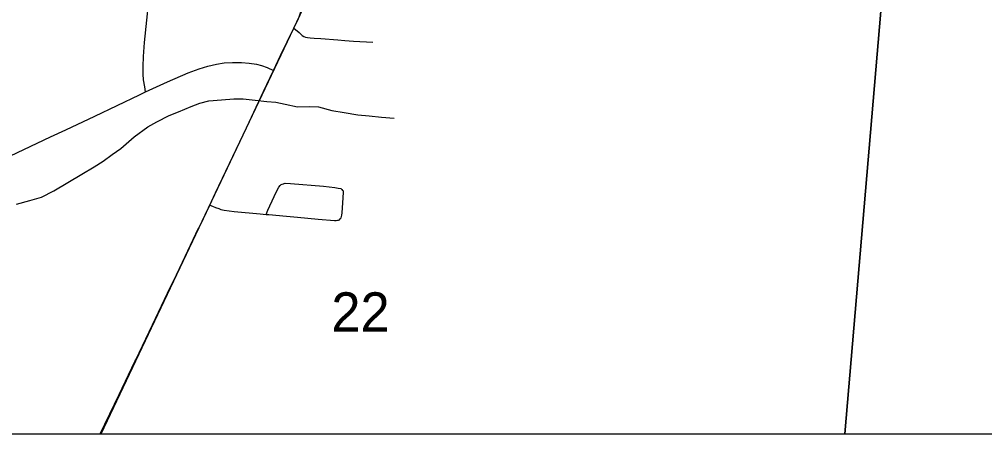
# Model space of a CAD drawing. Extents: x 0 to 1067, y 0 to 440.
# Drawn here: x 801.667 to 802.698, y 350.802 to 351.244 of the extents above; entities that cross this region are included whole.
import ezdxf

# ---------------------------------------------------------------- set-up
doc = ezdxf.new("R2010")
doc.units = 0
for name, color, linetype in [('GM_X_City_Street', 7, 'Continuous'), ('GM_X_Minor_River', 7, 'Continuous'), ('GM_X_Rail_Line', 7, 'Continuous'), ('GM_X_Section_Text', 7, 'Continuous'), ('GM_X_State_Route', 7, 'Continuous'), ('GM_X_Township_Road', 7, 'Continuous'), ('GM_X_US_Route', 7, 'Continuous'), ('GM_X_US_Shield', 7, 'Continuous')]:
    doc.layers.add(name, color=color, linetype=linetype)

msp = doc.modelspace()

# ---------------------------------------------------------------- linework, layer by layer
at = {"layer": 'GM_X_City_Street'}
for points in [[(801.8021, 351.1668), (801.8013, 351.1722), (801.8002, 351.1796), (801.7997, 351.1858), (801.7996, 351.194), (801.8001, 351.2046), (801.8012, 351.2195), (801.8079, 351.2847), (801.8177, 351.3839), (801.8269, 351.4733), (801.8412, 351.6088), (801.8471, 351.6664), (801.8476, 351.6712), (801.8516, 351.7108), (801.8617, 351.8067), (801.8697, 351.9024), (801.8789, 352.0004), (801.8856, 352.0728), (801.889, 352.1079), (801.8931, 352.1484)], [(801.9605, 351.2349), (801.9662, 351.2301), (801.9696, 351.2272), (801.9712, 351.2261), (801.9729, 351.2254), (801.975, 351.225), (801.9781, 351.2247), (801.9824, 351.2243), (801.9895, 351.2238), (802.0076, 351.2224), (802.0151, 351.2218), (802.0244, 351.221), (802.0449, 351.2201)]]:
    msp.add_lwpolyline(points, dxfattribs=at)
at = {"layer": 'GM_X_Minor_River'}
msp.add_lwpolyline([(801.6645, 351.0469), (801.6786, 351.0508), (801.6912, 351.0544), (801.7042, 351.0614), (801.7341, 351.0791), (801.7472, 351.0869), (801.7568, 351.0928), (801.7664, 351.0999), (801.776, 351.1065), (801.7902, 351.1188), (801.8045, 351.1296), (801.8141, 351.1351), (801.8275, 351.1417), (801.8374, 351.1457), (801.8508, 351.1512), (801.8603, 351.1549), (801.8699, 351.1573), (801.8832, 351.1583), (801.8965, 351.1596), (801.9063, 351.1594), (801.9192, 351.158), (801.9317, 351.1567), (801.9412, 351.1558), (801.9514, 351.1537), (801.9643, 351.1508), (801.9776, 351.1513), (801.987, 351.1508), (802.001, 351.1471), (802.0143, 351.145), (802.029, 351.1425), (802.0408, 351.1412), (802.054, 351.1398), (802.0677, 351.1388)], dxfattribs=at)
at = {"layer": 'GM_X_Rail_Line'}
msp.add_lwpolyline([(801.7549, 350.8021), (801.9705, 351.256), (802.0144, 351.7006), (802.0688, 352.214), (802.103, 352.5629), (802.1206, 352.634), (802.1311, 352.6893)], dxfattribs=at)
at = {"layer": 'GM_X_State_Route'}
for points in [[(801.7171, 351.1265), (801.748, 351.141), (801.7957, 351.1638), (801.8021, 351.1668), (801.8255, 351.1776), (801.8478, 351.1871), (801.8593, 351.1915), (801.8688, 351.1944), (801.8778, 351.1965), (801.8863, 351.1978), (801.8949, 351.1983), (801.9048, 351.1983), (801.9128, 351.1976), (801.9206, 351.1963), (801.926, 351.1949), (801.9321, 351.1928), (801.9389, 351.1896)], [(801.3882, 351.0057), (801.4112, 351.0032), (801.4259, 351.0021), (801.4359, 351.002), (801.4447, 351.0027), (801.4521, 351.0039), (801.4582, 351.0055), (801.467, 351.0088), (801.4802, 351.0146), (801.5498, 351.0477), (801.5893, 351.0662), (801.6027, 351.0724), (801.6162, 351.0786), (801.6216, 351.0811), (801.6294, 351.0848), (801.6581, 351.0986), (801.7007, 351.1188), (801.7171, 351.1265)]]:
    msp.add_lwpolyline(points, dxfattribs=at)
at = {"layer": 'GM_X_Township_Road'}
for points in [[(799.4572, 350.8021), (804.8401, 350.8021), (804.8401, 353.205), (804.2178, 353.2689), (803.2927, 353.3636)], [(801.9309, 351.0362), (801.9329, 351.0407), (801.9348, 351.0453), (801.942, 351.0607), (801.9444, 351.0653), (801.946, 351.067), (801.947, 351.0679), (801.9482, 351.0685)], [(801.9482, 351.0685), (801.9494, 351.0689), (801.9503, 351.0691), (801.9514, 351.0693), (801.9569, 351.0692), (801.9922, 351.0661), (802.0044, 351.0648), (802.008, 351.0643), (802.0109, 351.0636), (802.0116, 351.0632), (802.0123, 351.0627)], [(802.0083, 351.03), (802.0092, 351.0304), (802.0101, 351.0313), (802.011, 351.0324), (802.0116, 351.0338), (802.0118, 351.0352), (802.012, 351.0377), (802.0133, 351.0538), (802.0137, 351.0599), (802.0134, 351.0609), (802.013, 351.0617), (802.0123, 351.0627)], [(801.8708, 351.046), (801.8736, 351.0449), (801.877, 351.0436), (801.8803, 351.0423), (801.8825, 351.0414), (801.886, 351.0406), (801.897, 351.0394), (801.9247, 351.0367), (801.9309, 351.0362), (801.934, 351.0359), (801.9526, 351.0342)], [(801.9526, 351.0342), (801.9643, 351.0331), (801.9866, 351.0312), (802.0038, 351.0297), (802.0058, 351.0297), (802.0073, 351.0298), (802.0083, 351.03)]]:
    msp.add_lwpolyline(points, dxfattribs=at)
at = {"layer": 'GM_X_US_Route'}
msp.add_line((801.8589, 351.0213), (801.8594, 351.0222), dxfattribs=at)
for points in [[(801.9605, 351.2349), (801.965, 351.2443), (801.9669, 351.249), (801.9686, 351.2544), (801.9698, 351.2608), (801.97, 351.2618), (801.9711, 351.269), (801.972, 351.2766), (801.9768, 351.3207), (801.9778, 351.3306), (801.9806, 351.3583), (801.9813, 351.3653), (801.9817, 351.369), (801.9821, 351.3736), (801.9865, 351.4166), (801.9882, 351.4364), (801.9897, 351.4527)], [(801.9389, 351.1896), (801.9464, 351.2056), (801.9605, 351.2349)], [(801.8594, 351.0222), (801.8604, 351.0243), (801.8708, 351.046), (801.877, 351.059), (801.9064, 351.1209), (801.9075, 351.1231), (801.9281, 351.1672), (801.9389, 351.1896)], [(801.7908, 350.879), (801.7917, 350.8808), (801.8098, 350.9183), (801.8257, 350.952), (801.8351, 350.9716), (801.8417, 350.985), (801.8589, 351.0213)], [(801.7538, 350.8021), (801.7739, 350.8439), (801.7908, 350.879)]]:
    msp.add_lwpolyline(points, dxfattribs=at)
at = {"layer": 'GM_X_US_Shield'}
for points in [[(801.4897, 350.8021), (802.5487, 350.8021), (802.5998, 351.3996), (801.5595, 351.4988)], [(802.5487, 350.8021), (803.5544, 350.8021), (803.5984, 351.3051), (802.5998, 351.3996)]]:
    msp.add_lwpolyline(points, close=True, dxfattribs=at)

# ---------------------------------------------------------------- texts
at = {"layer": 'GM_X_Section_Text'}
msp.add_text('22', height=0.04186, rotation=0, dxfattribs=at).set_placement((802.0006, 350.9111))

doc.saveas('drawing.dxf')
